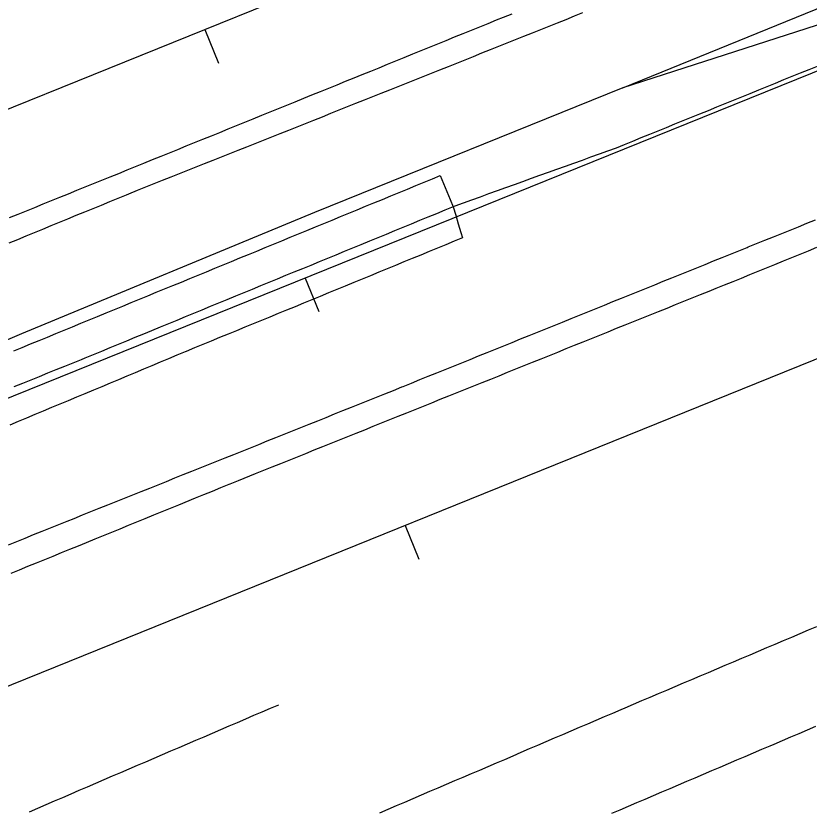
# Model space of a CAD drawing. Extents: x 1901471 to 1963503, y 756461 to 799997.
# Drawn here: x 1931066.9 to 1931154.5, y 773628 to 773715.8 of the extents above; entities that cross this region are included whole.
import ezdxf

# ---------------------------------------------------------------- set-up
doc = ezdxf.new("R2010")
doc.units = 0
for name, color, linetype in [('RD_EX_DR_ErosCtrl', 7, 'Continuous'), ('RD_EX_Fence_Other', 7, 'Continuous'), ('RD_EX_H2O', 7, 'Continuous'), ('RD_EX_Road', 7, 'Continuous'), ('RD_HC_Cl', 7, 'Continuous'), ('RD_HC_Data_Tic', 7, 'Continuous')]:
    doc.layers.add(name, color=color, linetype=linetype)

msp = doc.modelspace()

# ---------------------------------------------------------------- linework, layer by layer
at = {"layer": 'RD_EX_DR_ErosCtrl'}
msp.add_lwpolyline([(1931066.64, 773678.84), (1931067.57, 773679.22), (1931068.49, 773679.6), (1931069.42, 773679.98), (1931070.34, 773680.36), (1931071.27, 773680.74), (1931072.19, 773681.12), (1931073.12, 773681.5), (1931074.04, 773681.88), (1931074.97, 773682.26), (1931075.89, 773682.64), (1931076.82, 773683.02), (1931077.74, 773683.4), (1931078.67, 773683.78), (1931079.59, 773684.16), (1931080.52, 773684.54), (1931081.44, 773684.92), (1931082.36, 773685.3), (1931083.29, 773685.68), (1931084.21, 773686.06), (1931085.14, 773686.44), (1931086.06, 773686.82), (1931086.99, 773687.2), (1931087.91, 773687.58), (1931088.84, 773687.96), (1931089.76, 773688.34), (1931090.69, 773688.72), (1931091.61, 773689.1), (1931092.54, 773689.48), (1931093.46, 773689.86), (1931094.39, 773690.24), (1931095.31, 773690.62), (1931096.24, 773691), (1931097.16, 773691.38), (1931098.09, 773691.76), (1931099.01, 773692.14), (1931099.94, 773692.52), (1931100.86, 773692.9), (1931101.79, 773693.28), (1931102.71, 773693.66), (1931103.64, 773694.04), (1931104.56, 773694.42), (1931105.49, 773694.8), (1931106.41, 773695.18), (1931107.34, 773695.56), (1931108.26, 773695.94), (1931109.19, 773696.32), (1931110.11, 773696.7), (1931111.04, 773697.08), (1931111.96, 773697.46), (1931112.89, 773697.84), (1931113.73, 773698.18), (1931114.1, 773697.3), (1931114.46, 773696.42), (1931114.83, 773695.54), (1931115.16, 773694.75), (1931115.16, 773694.75), (1931115.44, 773693.8), (1931115.73, 773692.86), (1931116.02, 773691.92), (1931116.2, 773691.31), (1931115.28, 773690.93), (1931114.35, 773690.55), (1931113.43, 773690.17), (1931112.5, 773689.79), (1931111.58, 773689.41), (1931110.65, 773689.03), (1931109.73, 773688.65), (1931108.8, 773688.27), (1931107.88, 773687.89), (1931106.95, 773687.51), (1931106.03, 773687.13), (1931105.1, 773686.75), (1931104.18, 773686.37), (1931103.25, 773685.99), (1931102.33, 773685.61), (1931101.4, 773685.23), (1931100.48, 773684.85), (1931099.55, 773684.47), (1931098.63, 773684.09), (1931097.7, 773683.71), (1931096.77, 773683.33), (1931095.85, 773682.95), (1931094.92, 773682.57), (1931094, 773682.19), (1931093.07, 773681.82), (1931092.15, 773681.44), (1931091.22, 773681.06), (1931090.3, 773680.68), (1931089.37, 773680.3), (1931088.45, 773679.92), (1931087.52, 773679.54), (1931086.6, 773679.16), (1931085.67, 773678.78), (1931085.57, 773678.73), (1931084.64, 773678.35), (1931083.72, 773677.96), (1931082.8, 773677.58), (1931081.87, 773677.19), (1931080.95, 773676.81), (1931080.03, 773676.42), (1931079.11, 773676.04), (1931078.18, 773675.65), (1931077.26, 773675.27), (1931076.34, 773674.88), (1931075.42, 773674.5), (1931074.49, 773674.11), (1931073.57, 773673.72), (1931072.65, 773673.34), (1931071.72, 773672.95), (1931070.8, 773672.57), (1931069.88, 773672.18), (1931068.96, 773671.8), (1931068.03, 773671.41), (1931067.11, 773671.03), (1931066.19, 773670.64)], dxfattribs=at)
at = {"layer": 'RD_EX_Fence_Other'}
for points in [[(1931175.52, 773720.67), (1931160.97, 773716.6), (1931133.89, 773707.87), (1931200.95, 773735.19), (1931231.05, 773747.15), (1931247.24, 773753.46), (1931292.15, 773771.12), (1931336.3, 773788.85), (1931380.38, 773806.71), (1931409.68, 773818.55), (1931453.57, 773836.4), (1931499.45, 773854.51), (1931542.82, 773871.88), (1931587.66, 773890.33), (1931629.41, 773907.01), (1931659.56, 773919.03), (1931702.88, 773936.43)], [(1931133.89, 773707.87), (1931099.83, 773694.13), (1931067.48, 773680.72), (1931027.55, 773663.68), (1930982.76, 773645.81), (1930938.97, 773628.09), (1930893.39, 773609.71), (1930849.11, 773591.39), (1930804.88, 773573.99), (1930760.65, 773556.5), (1930716.24, 773538.84), (1930656.76, 773514.52), (1930612.46, 773496.32), (1930567.72, 773478.03), (1930492.15, 773447.44), (1930419.73, 773418.13), (1930344.93, 773387.63), (1930270.78, 773357.87), (1930212.61, 773334.12), (1930147.85, 773308.03), (1930094.8, 773286.49), (1930062.24, 773274.79), (1930012.63, 773254.25)]]:
    msp.add_lwpolyline(points, dxfattribs=at)
at = {"layer": 'RD_EX_H2O'}
msp.add_lwpolyline([(1931155.36, 773710.24), (1931154.44, 773709.87), (1931153.51, 773709.49), (1931152.58, 773709.11), (1931151.66, 773708.74), (1931150.73, 773708.36), (1931149.81, 773707.99), (1931148.88, 773707.61), (1931147.95, 773707.23), (1931147.95, 773707.23), (1931147.03, 773706.86), (1931146.1, 773706.48), (1931145.17, 773706.1), (1931144.25, 773705.73), (1931143.32, 773705.35), (1931142.39, 773704.97), (1931141.47, 773704.6), (1931140.54, 773704.22), (1931139.62, 773703.85), (1931138.69, 773703.47), (1931137.76, 773703.09), (1931136.84, 773702.72), (1931135.91, 773702.34), (1931134.98, 773701.96), (1931134.06, 773701.59), (1931133.16, 773701.22), (1931132.22, 773700.89), (1931131.28, 773700.55), (1931130.35, 773700.21), (1931129.41, 773699.87), (1931128.47, 773699.53), (1931127.53, 773699.2), (1931126.59, 773698.86), (1931125.65, 773698.52), (1931124.71, 773698.18), (1931123.77, 773697.85), (1931122.84, 773697.51), (1931121.9, 773697.17), (1931120.96, 773696.83), (1931120.02, 773696.49), (1931119.08, 773696.16), (1931118.14, 773695.82), (1931117.2, 773695.48), (1931116.27, 773695.14), (1931115.33, 773694.81), (1931115.16, 773694.75), (1931114.23, 773694.37), (1931113.31, 773693.98), (1931112.38, 773693.6), (1931111.46, 773693.22), (1931110.53, 773692.84), (1931109.61, 773692.46), (1931108.68, 773692.08), (1931107.76, 773691.7), (1931106.83, 773691.32), (1931105.91, 773690.94), (1931104.98, 773690.56), (1931104.06, 773690.18), (1931103.13, 773689.8), (1931102.21, 773689.42), (1931101.28, 773689.04), (1931100.36, 773688.66), (1931099.43, 773688.28), (1931098.51, 773687.9), (1931097.58, 773687.52), (1931096.66, 773687.14), (1931095.73, 773686.76), (1931094.81, 773686.38), (1931093.88, 773686), (1931092.96, 773685.62), (1931092.03, 773685.24), (1931091.11, 773684.86), (1931090.18, 773684.48), (1931089.26, 773684.1), (1931088.33, 773683.72), (1931087.41, 773683.34), (1931086.49, 773682.96), (1931085.56, 773682.58), (1931084.64, 773682.2), (1931083.71, 773681.82), (1931082.79, 773681.44), (1931081.86, 773681.06), (1931080.94, 773680.68), (1931080.01, 773680.3), (1931079.09, 773679.92), (1931078.16, 773679.54), (1931077.24, 773679.16), (1931076.31, 773678.78), (1931075.39, 773678.4), (1931074.46, 773678.02), (1931074.08, 773677.86), (1931073.15, 773677.49), (1931072.22, 773677.11), (1931071.29, 773676.74), (1931070.36, 773676.37), (1931069.44, 773675.99), (1931068.51, 773675.62), (1931067.58, 773675.25), (1931066.65, 773674.87)], dxfattribs=at)
at = {"layer": 'RD_EX_Road'}
for points in [[(1931066.13, 773690.76), (1931067.06, 773691.14), (1931067.98, 773691.52), (1931068.91, 773691.9), (1931069.83, 773692.28), (1931070.76, 773692.66), (1931071.68, 773693.04), (1931072.61, 773693.42), (1931073.53, 773693.8), (1931074.46, 773694.18), (1931075.38, 773694.56), (1931076.31, 773694.94), (1931077.23, 773695.32), (1931078.16, 773695.7), (1931079.08, 773696.08), (1931079.35, 773696.19), (1931080.28, 773696.56), (1931081.21, 773696.93), (1931082.14, 773697.3), (1931083.07, 773697.67), (1931084, 773698.04), (1931084.93, 773698.41), (1931085.85, 773698.78), (1931086.78, 773699.15), (1931087.71, 773699.52), (1931088.64, 773699.89), (1931089.57, 773700.26), (1931090.5, 773700.63), (1931091.43, 773700.99), (1931092.36, 773701.36), (1931093.29, 773701.73), (1931094.22, 773702.1), (1931095.14, 773702.47), (1931096.07, 773702.84), (1931097, 773703.21), (1931097.93, 773703.58), (1931098.86, 773703.95), (1931099.79, 773704.32), (1931100.72, 773704.69), (1931101.65, 773705.06), (1931102.58, 773705.43), (1931103.5, 773705.8), (1931104.43, 773706.17), (1931105.36, 773706.54), (1931106.29, 773706.91), (1931107.22, 773707.28), (1931108.15, 773707.65), (1931109.08, 773708.02), (1931110.01, 773708.39), (1931110.94, 773708.76), (1931111.85, 773709.12), (1931112.77, 773709.49), (1931113.7, 773709.86), (1931114.63, 773710.23), (1931115.56, 773710.6), (1931116.49, 773710.98), (1931117.42, 773711.35), (1931118.34, 773711.72), (1931119.27, 773712.09), (1931120.2, 773712.46), (1931121.13, 773712.83), (1931122.06, 773713.21), (1931122.98, 773713.58), (1931123.91, 773713.95), (1931124.84, 773714.32), (1931125.77, 773714.69), (1931126.7, 773715.06), (1931127.63, 773715.43), (1931128.55, 773715.81), (1931129.48, 773716.18)], [(1931066.17, 773693.55), (1931067.1, 773693.93), (1931068.02, 773694.3), (1931068.95, 773694.68), (1931069.88, 773695.06), (1931070.81, 773695.43), (1931071.73, 773695.81), (1931072.66, 773696.18), (1931073.59, 773696.56), (1931074.51, 773696.93), (1931075.44, 773697.31), (1931076.37, 773697.68), (1931077.29, 773698.06), (1931078.22, 773698.43), (1931079.15, 773698.81), (1931080.07, 773699.18), (1931081, 773699.56), (1931081.97, 773699.95), (1931082.9, 773700.33), (1931083.83, 773700.7), (1931084.75, 773701.08), (1931085.68, 773701.46), (1931086.6, 773701.83), (1931087.53, 773702.21), (1931088.46, 773702.58), (1931089.38, 773702.96), (1931090.31, 773703.34), (1931091.24, 773703.71), (1931092.16, 773704.09), (1931093.09, 773704.46), (1931094.02, 773704.84), (1931094.94, 773705.22), (1931095.87, 773705.59), (1931096.79, 773705.97), (1931097.72, 773706.34), (1931098.65, 773706.72), (1931099.57, 773707.1), (1931100.5, 773707.47), (1931101.43, 773707.85), (1931102.35, 773708.22), (1931103.28, 773708.6), (1931104.21, 773708.98), (1931105.13, 773709.35), (1931106.06, 773709.73), (1931106.99, 773710.1), (1931107.91, 773710.48), (1931108.84, 773710.86), (1931109.76, 773711.23), (1931110.69, 773711.61), (1931111.62, 773711.98), (1931112.54, 773712.36), (1931113.47, 773712.74), (1931114.4, 773713.11), (1931115.32, 773713.49), (1931116.25, 773713.86), (1931117.18, 773714.24), (1931118.1, 773714.62), (1931119.03, 773714.99), (1931119.95, 773715.37), (1931120.74, 773715.68), (1931121.67, 773716.06)], [(1931066.04, 773657.43), (1931066.97, 773657.81), (1931067.9, 773658.18), (1931068.82, 773658.55), (1931069.75, 773658.92), (1931070.68, 773659.3), (1931071.61, 773659.67), (1931072.54, 773660.04), (1931073.29, 773660.34), (1931074.21, 773660.72), (1931075.14, 773661.09), (1931076.07, 773661.46), (1931077, 773661.83), (1931077.93, 773662.2), (1931078.86, 773662.57), (1931079.78, 773662.95), (1931080.71, 773663.32), (1931081.64, 773663.69), (1931082.57, 773664.06), (1931083.5, 773664.43), (1931084.42, 773664.81), (1931085.35, 773665.18), (1931086.28, 773665.55), (1931087.21, 773665.92), (1931088.14, 773666.29), (1931089.07, 773666.66), (1931089.99, 773667.04), (1931090.92, 773667.41), (1931091.85, 773667.78), (1931092.78, 773668.15), (1931093.71, 773668.52), (1931094.63, 773668.9), (1931095.56, 773669.27), (1931096.49, 773669.64), (1931097.42, 773670.01), (1931098.35, 773670.38), (1931099.27, 773670.76), (1931100.2, 773671.13), (1931101.13, 773671.5), (1931102.06, 773671.87), (1931102.99, 773672.24), (1931103.92, 773672.61), (1931104.84, 773672.99), (1931105.77, 773673.36), (1931106.7, 773673.73), (1931107.63, 773674.1), (1931108.56, 773674.47), (1931109.48, 773674.85), (1931109.64, 773674.91), (1931110.57, 773675.28), (1931111.49, 773675.66), (1931112.42, 773676.03), (1931113.35, 773676.41), (1931114.27, 773676.78), (1931115.2, 773677.16), (1931116.13, 773677.53), (1931117.05, 773677.9), (1931117.98, 773678.28), (1931118.91, 773678.65), (1931119.83, 773679.03), (1931120.76, 773679.4), (1931121.69, 773679.78), (1931122.61, 773680.15), (1931123.54, 773680.53), (1931124.47, 773680.9), (1931125.4, 773681.28), (1931126.32, 773681.65), (1931127.25, 773682.02), (1931128.18, 773682.4), (1931129.1, 773682.77), (1931130.03, 773683.15), (1931130.96, 773683.52), (1931131.88, 773683.9), (1931132.81, 773684.27), (1931133.74, 773684.65), (1931134.66, 773685.02), (1931135.59, 773685.4), (1931136.52, 773685.77), (1931137.45, 773686.14), (1931138.37, 773686.52), (1931139.3, 773686.89), (1931140.23, 773687.27), (1931141.15, 773687.64), (1931142.08, 773688.02), (1931143.01, 773688.39), (1931143.93, 773688.77), (1931144.86, 773689.14), (1931145.79, 773689.52), (1931146.71, 773689.89), (1931147.64, 773690.26), (1931147.75, 773690.31), (1931148.67, 773690.68), (1931149.6, 773691.05), (1931150.53, 773691.43), (1931151.46, 773691.8), (1931152.39, 773692.17), (1931153.31, 773692.54), (1931154.24, 773692.92), (1931155.17, 773693.29)], [(1931066.35, 773654.3), (1931067.27, 773654.68), (1931068.2, 773655.06), (1931069.13, 773655.44), (1931070.05, 773655.81), (1931070.98, 773656.19), (1931071.9, 773656.57), (1931072.83, 773656.94), (1931073.76, 773657.32), (1931074.68, 773657.7), (1931075.61, 773658.08), (1931076.53, 773658.45), (1931077.46, 773658.83), (1931078.38, 773659.21), (1931079.31, 773659.59), (1931080.24, 773659.96), (1931081.16, 773660.34), (1931082.09, 773660.72), (1931083.01, 773661.1), (1931083.94, 773661.47), (1931084.87, 773661.85), (1931086.72, 773662.61), (1931087.64, 773662.98), (1931088.57, 773663.36), (1931089.49, 773663.74), (1931090.42, 773664.12), (1931090.54, 773664.17), (1931091.47, 773664.54), (1931093.33, 773665.29), (1931094.26, 773665.66), (1931095.18, 773666.03), (1931096.11, 773666.4), (1931097.04, 773666.78), (1931097.97, 773667.15), (1931098.89, 773667.52), (1931099.82, 773667.9), (1931100.75, 773668.27), (1931101.68, 773668.64), (1931102.61, 773669.02), (1931103.53, 773669.39), (1931104.46, 773669.76), (1931105.39, 773670.13), (1931106.32, 773670.51), (1931107.24, 773670.88), (1931108.17, 773671.25), (1931109.1, 773671.63), (1931110.03, 773672), (1931110.96, 773672.37), (1931111.88, 773672.75), (1931112.81, 773673.12), (1931113.74, 773673.49), (1931114.67, 773673.87), (1931115.59, 773674.24), (1931116.52, 773674.61), (1931117.45, 773674.98), (1931118.38, 773675.36), (1931119.31, 773675.73), (1931120.23, 773676.1), (1931121.16, 773676.48), (1931122.09, 773676.85), (1931123.02, 773677.22), (1931123.94, 773677.6), (1931124.87, 773677.97), (1931125.8, 773678.34), (1931126.73, 773678.71), (1931127.66, 773679.09), (1931128.58, 773679.46), (1931129.51, 773679.83), (1931130.44, 773680.21), (1931131.37, 773680.58), (1931132.29, 773680.95), (1931133.22, 773681.33), (1931134.15, 773681.7), (1931135.08, 773682.07), (1931136.01, 773682.44), (1931136.93, 773682.82), (1931137.86, 773683.19), (1931138.79, 773683.56), (1931139.72, 773683.94), (1931140.64, 773684.31), (1931141.57, 773684.68), (1931142.5, 773685.06), (1931143.43, 773685.43), (1931144.23, 773685.75), (1931145.15, 773686.13), (1931146.08, 773686.51), (1931147.01, 773686.88), (1931147.93, 773687.26), (1931148.86, 773687.63), (1931149.78, 773688.01), (1931150.71, 773688.39), (1931151.64, 773688.76), (1931152.56, 773689.14), (1931153.49, 773689.51), (1931154.42, 773689.89), (1931155.34, 773690.27)], [(1931155.31, 773648.38), (1931154.38, 773647.99), (1931153.46, 773647.6), (1931152.54, 773647.21), (1931151.62, 773646.82), (1931150.7, 773646.43), (1931149.78, 773646.04), (1931148.86, 773645.65), (1931147.94, 773645.26), (1931147.02, 773644.87), (1931146.1, 773644.48), (1931145.18, 773644.09), (1931144.26, 773643.7), (1931143.34, 773643.31), (1931142.42, 773642.92), (1931141.5, 773642.53), (1931140.58, 773642.14), (1931139.66, 773641.75), (1931138.74, 773641.36), (1931137.82, 773640.97), (1931136.89, 773640.58), (1931135.97, 773640.19), (1931135.05, 773639.79), (1931134.13, 773639.4), (1931133.69, 773639.21), (1931132.77, 773638.82), (1931131.85, 773638.43), (1931130.93, 773638.04), (1931130.01, 773637.64), (1931129.09, 773637.25), (1931128.17, 773636.86), (1931127.25, 773636.46), (1931126.33, 773636.07), (1931125.41, 773635.68), (1931124.49, 773635.28), (1931123.57, 773634.89), (1931122.65, 773634.5), (1931121.74, 773634.11), (1931120.82, 773633.71), (1931119.9, 773633.32), (1931118.98, 773632.93), (1931118.06, 773632.53), (1931117.14, 773632.14), (1931116.22, 773631.75), (1931115.3, 773631.36), (1931114.38, 773630.96), (1931113.46, 773630.57), (1931112.54, 773630.18), (1931111.62, 773629.78), (1931110.7, 773629.39), (1931109.78, 773629), (1931108.86, 773628.6), (1931107.95, 773628.21), (1931107.03, 773627.82)], [(1931068.35, 773627.97), (1931069.27, 773628.37), (1931070.19, 773628.76), (1931071.11, 773629.16), (1931072.03, 773629.55), (1931072.95, 773629.94), (1931073.87, 773630.34), (1931074.78, 773630.73), (1931075.7, 773631.12), (1931076.62, 773631.52), (1931077.54, 773631.91), (1931078.46, 773632.31), (1931079.38, 773632.7), (1931080.3, 773633.09), (1931081.22, 773633.49), (1931082.14, 773633.88), (1931083.06, 773634.27), (1931083.97, 773634.67), (1931084.89, 773635.06), (1931085.81, 773635.46), (1931086.73, 773635.85), (1931087.65, 773636.24), (1931088.57, 773636.64), (1931089.49, 773637.03), (1931090.41, 773637.43), (1931091.33, 773637.82), (1931092.25, 773638.21), (1931093.16, 773638.61), (1931094.08, 773639), (1931095, 773639.39), (1931095.9, 773639.78)], [(1931155.17, 773637.36), (1931154.25, 773636.97), (1931153.33, 773636.57), (1931152.41, 773636.18), (1931151.49, 773635.79), (1931150.57, 773635.4), (1931150.13, 773635.21), (1931149.21, 773634.82), (1931148.29, 773634.43), (1931147.37, 773634.03), (1931146.45, 773633.64), (1931145.53, 773633.25), (1931144.62, 773632.86), (1931143.7, 773632.47), (1931142.78, 773632.07), (1931141.86, 773631.68), (1931140.94, 773631.29), (1931140.02, 773630.9), (1931139.1, 773630.51), (1931138.18, 773630.11), (1931137.26, 773629.72), (1931136.34, 773629.33), (1931135.42, 773628.94), (1931134.5, 773628.55), (1931133.58, 773628.15), (1931132.66, 773627.76)]]:
    msp.add_lwpolyline(points, dxfattribs=at)
at = {"layer": 'RD_HC_Cl'}
for p, q in [((1938541.045, 776727.625), (1929630.199, 773125.029)), ((1938552.076, 776700.344), (1929639.836, 773096.987)), ((1938563.169, 776672.894), (1929646.865, 773068.074))]:
    msp.add_line(p, q, dxfattribs=at)
at = {"layer": 'RD_HC_Data_Tic'}
for p, q in [((1931087.735, 773714.301), (1931089.234, 773710.593)), ((1931098.823, 773686.878), (1931100.323, 773683.17)), ((1931109.864, 773659.558), (1931111.363, 773655.849))]:
    msp.add_line(p, q, dxfattribs=at)

doc.saveas('drawing.dxf')
